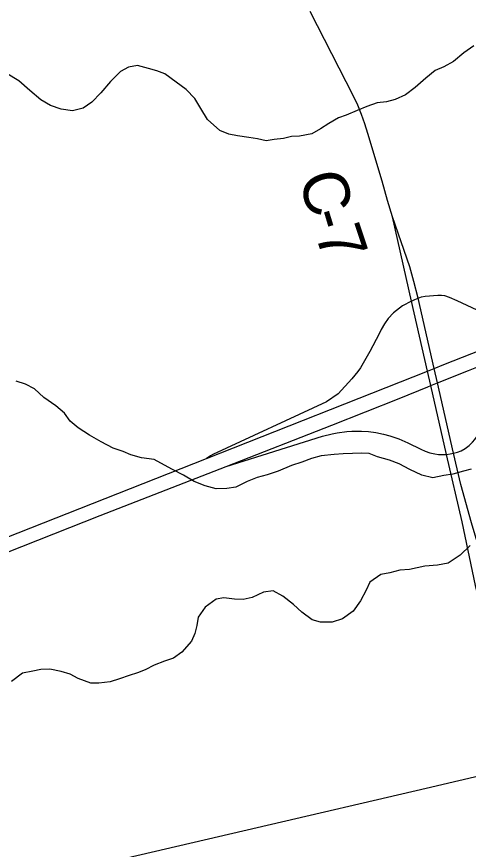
# Model space of a CAD drawing. Extents: x 114604 to 551442, y 316898 to 567001.
# Drawn here: x 130212 to 133172, y 389456 to 394917 of the extents above; entities that cross this region are included whole.
import ezdxf

# ---------------------------------------------------------------- set-up
doc = ezdxf.new("R2010")
doc.units = 0
for name, color, linetype in [('_CIVIL_CONSTRUCTION', 7, 'Continuous'), ('GE_P_Alignment_100_Stations', 7, 'Continuous'), ('GE_P_Alignment_500_Bearings', 7, 'Continuous'), ('GE_P_Alignment_500_Cardinal_Points', 7, 'Continuous'), ('GE_P_Alignment_500_Stations', 7, 'Continuous'), ('PM_P_Cells', 7, 'Continuous'), ('PM_P_CL_Double_Solid', 7, 'Continuous')]:
    doc.layers.add(name, color=color, linetype=linetype)

msp = doc.modelspace()

# ---------------------------------------------------------------- linework, layer by layer
at = {"layer": '_CIVIL_CONSTRUCTION'}
for points in [[(132799.8, 393050), (132822, 393060.8), (132844.4, 393070.5), (132864.6, 393078.7), (132889, 393084.5), (132973.2, 393090), (132997.2, 393089.6), (133015.9, 393087.4), (133047.6, 393077.2), (133097.7, 393055.8), (133228.5, 392994.3), (133301.1, 392968.5), (133364.5, 392953.6), (133424.2, 392944.8), (133494, 392939), (133524.8, 392939.2), (133558.9, 392941.3), (133623.5, 392949.7), (133717.9, 392969.8), (134142.5, 393094.7), (134227.1, 393123.4), (134268, 393135.5), (134292.6, 393140.1)], [(133075.6, 392053.6), (132969.8, 392514.6), (132948.5, 392609.2), (132844.4, 393070.5)], [(133248, 391086.8), (133235, 391123.3), (133219.6, 391187), (133131.2, 391603.8), (133029.5, 392045.6), (132926.3, 392496.9), (132904.6, 392591.9), (132799.8, 393050)], [(133075.6, 392053.6), (133100.8, 392060.3), (133124.7, 392069), (133151.8, 392085.2), (133177.2, 392104.3), (133200.4, 392126.2), (133215.6, 392143.8), (133237.9, 392177.2), (133253.4, 392205), (133311.9, 392318.4), (133372.8, 392431.4), (133405.9, 392486.9), (133424, 392514), (133464, 392565.3), (133485.7, 392589.7), (133568, 392672), (133640.9, 392725.4), (133707.1, 392761.2), (133980.9, 392879.9), (134298.7, 393033.3), (134327.7, 393054)], [(133248, 391086.8), (133267.2, 391181.3), (133268.6, 391214.6), (133259.2, 391311.8), (133251, 391376.6), (133230.2, 391472.1), (133192.7, 391597), (133123.7, 391848.6), (133075.6, 392053.6)]]:
    msp.add_lwpolyline(points, dxfattribs=at)
at = {"layer": 'GE_P_Alignment_100_Stations'}
msp.add_lwpolyline([(130680.7, 389340.9), (132895.6, 389858.1), (133501.6, 389999.6)], dxfattribs=at)
at = {"layer": 'GE_P_Alignment_500_Bearings'}
msp.add_line((132799.8, 393050), (132675, 393604.5), dxfattribs=at)
for points in [[(132675, 393604.5), (132641.6, 393710.4), (132606.7, 393836.8), (132513.5, 394151.3), (132494.1, 394213.9), (132471.9, 394275.7), (132447.1, 394336.4), (132419.9, 394396.1), (132134.8, 394950.2)], [(132844.4, 393070.5), (132816, 393180.9), (132788.3, 393275.3), (132675, 393604.5)]]:
    msp.add_lwpolyline(points, dxfattribs=at)
at = {"layer": 'GE_P_Alignment_500_Cardinal_Points'}
for points in [[(132799.8, 393050), (132741.3, 393019.9), (132682.8, 392974.8), (132646.9, 392936.6), (132622.1, 392902.4), (132601.7, 392865.7), (132588, 392836.2), (132526.7, 392720.7), (132464.5, 392614.6), (132447, 392589), (132407.6, 392540.9), (132319.5, 392443.8), (132241.7, 392391.2), (131497.3, 392044.9), (131481.7, 392036.8), (131456.5, 392020.2)], [(131585.8, 391967.2), (132216.9, 392166), (132279.8, 392181.4), (132311.8, 392187.5), (132376.7, 392195.9), (132409.3, 392198.1), (132472.1, 392198.9), (132518.4, 392196), (132565.8, 392189.7), (132617.2, 392179.2), (132657.7, 392168.2), (132717.2, 392147.6), (132775, 392122.4), (132860.3, 392080.4), (132889.4, 392067.4), (132919.9, 392056.6), (132951.6, 392048.9), (132976, 392045.6), (133029.5, 392045.6), (133053, 392049.7), (133075.6, 392053.6)]]:
    msp.add_lwpolyline(points, dxfattribs=at)
at = {"layer": 'GE_P_Alignment_500_Stations'}
for points in [[(126118.5, 389909.1), (126544.9, 390079.1), (127399.6, 390416.1), (127642.6, 390514.4), (127739.3, 390552.6), (131456.5, 392020.2), (132904.6, 392591.9), (132948.5, 392609.2), (133012.6, 392634.5), (133195.1, 392708), (133958.8, 393007.6), (134292.6, 393140.1), (134549.1, 393235.5), (134725.6, 393297.5), (135006.1, 393389.4), (135225.5, 393457.5), (135509.7, 393537.2), (135732, 393595.3), (135987.2, 393656.3), (136152.6, 393692.7)], [(132907, 392489.1), (132926.3, 392496.9), (132969.8, 392514.6), (133172.5, 392597.1), (133577.6, 392758.2), (133749.8, 392825.1), (134144.3, 392983), (134327.7, 393054)], [(131585.8, 391967.2), (132277.4, 392237.1), (132719, 392412.5), (132907, 392489.1)], [(125834.9, 389697.2), (126313.8, 389889.7), (126475.6, 389950.4), (127177.4, 390227.4), (127765, 390461.2), (128000.4, 390554.8), (128127.4, 390603.7), (128274.5, 390664.9), (128549.1, 390773.2), (128702.5, 390831.5), (129643.5, 391202.3), (129892.6, 391301.5), (130044.1, 391364.1), (130757.9, 391645.9), (131585.8, 391967.2)]]:
    msp.add_lwpolyline(points, dxfattribs=at)
at = {"layer": 'PM_P_Cells'}
for points in [[(133207.4, 394725.4), (133143.4, 394679.4), (133075.4, 394623.3), (133011.4, 394587.3), (132955.4, 394563.3), (132893.4, 394513.2), (132823.4, 394451.1), (132761.4, 394403.1), (132693.4, 394373.1), (132635.5, 394359.1), (132575.5, 394351.1), (132507.5, 394327.1), (132443.5, 394301), (132371.6, 394271), (132321.6, 394253), (132257.6, 394215), (132203.6, 394181), (132145.6, 394148.9), (132065.7, 394132.9), (132013.7, 394130.9), (131961.7, 394116.9), (131899.7, 394110.9), (131847.8, 394103), (131789.8, 394115), (131733.8, 394125), (131659.9, 394135.1), (131601.9, 394147.1), (131544, 394171.2), (131462.1, 394241.3), (131418.1, 394313.4), (131380.2, 394379.5), (131322.3, 394439.6), (131256.3, 394487.7), (131182.4, 394541.8), (131130.4, 394561.9), (131076.5, 394575.9), (131004.5, 394596), (130944.6, 394586), (130892.6, 394558), (130826.6, 394491.9), (130762.6, 394417.8), (130704.6, 394355.7), (130648.6, 394317.7), (130576.6, 394299.7), (130502.6, 394309.7), (130432.7, 394333.8), (130370.8, 394371.9), (130298.8, 394432), (130224.9, 394496.1), (130143, 394546.2)], [(133191.6, 391949.3), (133139.7, 391935.3), (133069.7, 391915.3), (133011.7, 391907.3), (132939.7, 391893.3), (132867.8, 391909.3), (132787.9, 391947.4), (132719.9, 391983.5), (132656, 392007.5), (132576, 392029.6), (132522.1, 392051.6), (132470.1, 392053.7), (132412.1, 392051.7), (132352.2, 392049.7), (132292.2, 392045.7), (132208.2, 392035.7), (132144.3, 392019.7), (132080.3, 391995.7), (132012.3, 391973.7), (131926.4, 391935.7), (131854.4, 391911.7), (131788.4, 391893.7), (131722.4, 391867.6), (131648.4, 391831.6), (131588.5, 391821.6), (131518.5, 391819.6), (131446.6, 391839.7), (131374.6, 391867.8), (131304.7, 391909.8), (131232.7, 391947.9), (131180.8, 391976), (131112.9, 392012.1), (131030.9, 392024.1), (130961, 392042.2), (130909, 392064.2), (130843.1, 392086.3), (130765.1, 392128.4), (130689.2, 392172.5), (130615.3, 392220.6), (130563.3, 392264.6), (130525.4, 392316.7), (130467.5, 392364.8), (130389.5, 392418.9), (130327.6, 392477), (130269.6, 392507.1), (130207.7, 392527.1)], [(133183.3, 391448.5), (133119.3, 391384.4), (133039.3, 391332.4), (132969.4, 391320.4), (132887.4, 391312.4), (132837.4, 391302.4), (132785.5, 391290.4), (132723.5, 391286.4), (132657.5, 391270.4), (132599.5, 391258.4), (132527.6, 391208.4), (132503.5, 391156.3), (132465.5, 391086.2), (132417.5, 391018.1), (132347.5, 390968.1), (132279.5, 390946.1), (132203.6, 390946.1), (132149.6, 390962.1), (132081.7, 391012.2), (132025.7, 391062.3), (131955.8, 391116.4), (131893.9, 391150.5), (131829.9, 391142.5), (131755.9, 391108.5), (131695.9, 391094.5), (131640, 391096.5), (131570, 391104.6), (131520.1, 391096.6), (131448.1, 391044.5), (131402, 390978.4), (131392, 390924.3), (131380, 390872.3), (131358, 390820.2), (131294, 390748.1), (131240, 390710.1), (131180, 390690.1), (131112, 390664), (131054, 390634), (131004, 390614), (130950.1, 390596), (130886.1, 390574), (130824.1, 390554), (130750.1, 390546), (130698.2, 390546), (130614.2, 390576.1), (130562.3, 390604.1), (130502.3, 390622.2), (130428.4, 390638.2), (130370.4, 390634.3), (130318.4, 390624.3), (130250.5, 390610.3), (130178.5, 390556.2)]]:
    msp.add_lwpolyline(points, dxfattribs=at)

# ---------------------------------------------------------------- texts
at = {"layer": 'PM_P_CL_Double_Solid'}
for s, rotation, p in [('C', 286.2438, (132056.9, 393861.1)), ('-', 286.7275, (132126.6, 393621.9)), ('7', 288.401, (132165, 393494.7))]:
    msp.add_text(s, height=300, rotation=rotation, dxfattribs=at).set_placement(p)

doc.saveas('drawing.dxf')
